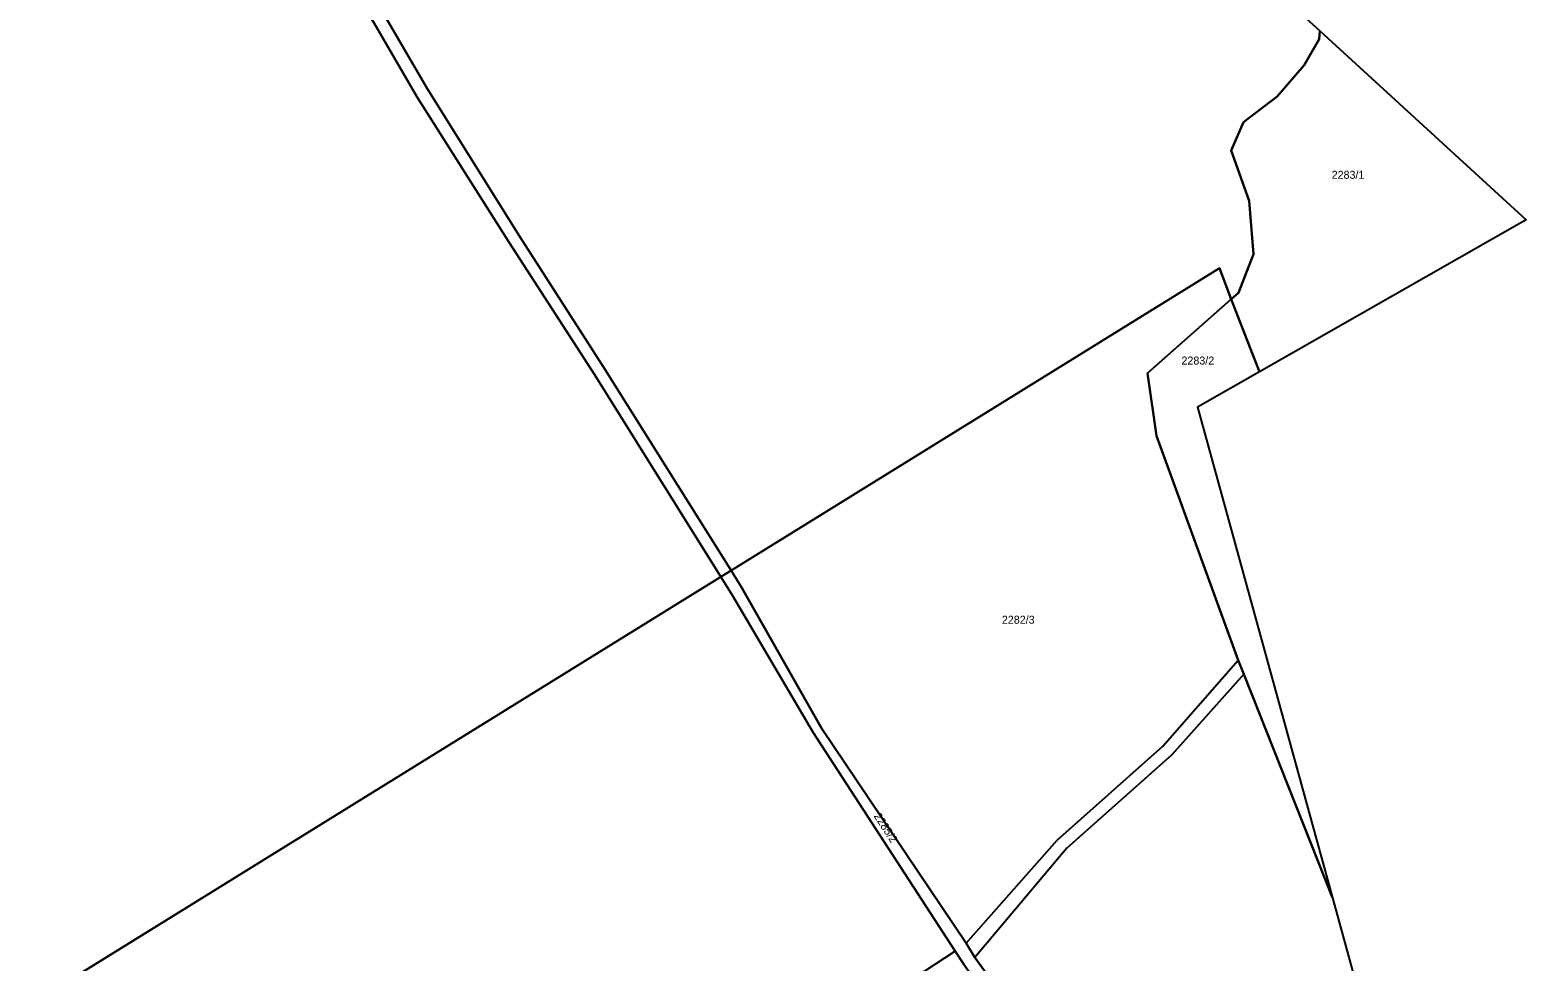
# Model space of a CAD drawing. Extents: x -262715 to -259381, y -1237238 to -1231182.
# Drawn here: x -259754.9 to -259380.9, y -1232388.5 to -1232155.9 of the extents above; entities that cross this region are included whole.
import ezdxf

# ---------------------------------------------------------------- set-up
doc = ezdxf.new("R2010")
doc.units = 0
for name, color, linetype in [('body_kn', 7, 'Continuous'), ('katuz_linie', 7, 'Continuous'), ('kladpar_druhypozemkov', 7, 'Continuous'), ('kladpar_hranice', 7, 'Continuous'), ('kladpar_parcelnecisla', 7, 'Continuous'), ('kladpar_plochy', 7, 'Continuous'), ('zappar_hrandruhpozemk', 7, 'Continuous'), ('zuob_linie', 7, 'Continuous'), ('zuob_plochy', 7, 'Continuous')]:
    doc.layers.add(name, color=color, linetype=linetype)

msp = doc.modelspace()

# ---------------------------------------------------------------- linework, layer by layer
at = {"layer": 'body_kn'}
for p, q in [((-259432.64, -1232158.18), (-259432.64, -1232158.18)), ((-259432.49, -1232156.09), (-259432.49, -1232156.09)), ((-259436.37, -1232164.65), (-259436.37, -1232164.65)), ((-259655.59, -1232170.52), (-259655.59, -1232170.52)), ((-259658.09, -1232172.64), (-259658.09, -1232172.64)), ((-259443.09, -1232172.49), (-259443.09, -1232172.49)), ((-259451.58, -1232178.88), (-259451.58, -1232178.88)), ((-259454.6, -1232186), (-259454.6, -1232186)), ((-259450.11, -1232198.59), (-259450.11, -1232198.59)), ((-259380.9, -1232203.27), (-259380.9, -1232203.27)), ((-259632.49, -1232207.39), (-259632.49, -1232207.39)), ((-259635.14, -1232208.96), (-259635.14, -1232208.96)), ((-259449, -1232211.91), (-259449, -1232211.91)), ((-259457.56, -1232215.4), (-259457.56, -1232215.4)), ((-259452.8, -1232221.57), (-259452.8, -1232221.57)), ((-259454.61, -1232223.16), (-259454.61, -1232223.16)), ((-259454.61, -1232223.16), (-259454.61, -1232223.16)), ((-259449.95, -1232235.09), (-259449.95, -1232235.09)), ((-259449.95, -1232235.09), (-259449.95, -1232235.09)), ((-259611.16, -1232240.58), (-259611.16, -1232240.58)), ((-259475.51, -1232241.59), (-259475.51, -1232241.59)), ((-259447.55, -1232241.25), (-259447.55, -1232241.25)), ((-259447.55, -1232241.25), (-259447.55, -1232241.25)), ((-259613.75, -1232241.94), (-259613.75, -1232241.94)), ((-259463.02, -1232250.07), (-259463.02, -1232250.07)), ((-259473.26, -1232257.28), (-259473.26, -1232257.28)), ((-259582.18, -1232292.5), (-259582.18, -1232292.5)), ((-259582.18, -1232292.5), (-259582.18, -1232292.5)), ((-259579.6, -1232290.91), (-259579.6, -1232290.91)), ((-259579.6, -1232290.91), (-259579.6, -1232290.91)), ((-259579.28, -1232297.14), (-259579.28, -1232297.14)), ((-259576.91, -1232295.2), (-259576.91, -1232295.2)), ((-259452.86, -1232313.3), (-259452.86, -1232313.3)), ((-259451.44, -1232316.81), (-259451.44, -1232316.81)), ((-259451.44, -1232316.81), (-259451.44, -1232316.81)), ((-259559.12, -1232331.39), (-259559.12, -1232331.39)), ((-259557.07, -1232330.28), (-259557.07, -1232330.28)), ((-259471.72, -1232334.76), (-259471.72, -1232334.76)), ((-259469.48, -1232336.93), (-259469.48, -1232336.93)), ((-259498.16, -1232358.27), (-259498.16, -1232358.27)), ((-259495.69, -1232360.3), (-259495.69, -1232360.3)), ((-259429.32, -1232372.67), (-259429.32, -1232372.67)), ((-259523.59, -1232386.03), (-259523.59, -1232386.03)), ((-259523.59, -1232386.03), (-259523.59, -1232386.03)), ((-259520.83, -1232384), (-259520.83, -1232384)), ((-259520.83, -1232384), (-259520.83, -1232384)), ((-259518.68, -1232387.55), (-259518.68, -1232387.55))]:
    msp.add_line(p, q, dxfattribs=at)
at = {"layer": 'katuz_linie'}
msp.add_lwpolyline([(-259437.7, -1232151.32), (-259432.49, -1232156.09), (-259380.9, -1232203.27), (-259447.55, -1232241.25), (-259463.02, -1232250.07), (-259429.32, -1232372.67), (-259408.94, -1232446.8), (-259408.88, -1232447.02), (-259408.24, -1232449.36), (-259407.2, -1232453.12), (-259405.92, -1232457.8)], dxfattribs=at)
at = {"layer": 'kladpar_druhypozemkov'}
for p, q in [((-259424.87, -1232190.32), (-259424.87, -1232190.32)), ((-259461.48, -1232236.65), (-259461.48, -1232236.65)), ((-259506.82, -1232301.49), (-259506.82, -1232301.49)), ((-259544.48, -1232351.89), (-259544.48, -1232351.89))]:
    msp.add_line(p, q, dxfattribs=at)
at = {"layer": 'kladpar_hranice'}
for p, q in [((-259449.95, -1232235.09), (-259454.61, -1232223.16)), ((-259447.55, -1232241.25), (-259449.95, -1232235.09)), ((-259582.18, -1232292.5), (-260866.22, -1233086.96)), ((-259582.18, -1232292.5), (-259579.6, -1232290.91)), ((-259579.6, -1232290.91), (-259582.18, -1232292.5))]:
    msp.add_line(p, q, dxfattribs=at)
for points in [[(-259769.04, -1231963.52), (-259766.28, -1231972.5), (-259758.73, -1231990.73), (-259751.54, -1232006.03), (-259655.59, -1232170.52), (-259632.49, -1232207.39), (-259611.16, -1232240.58), (-259579.6, -1232290.91)], [(-259579.6, -1232290.91), (-259611.16, -1232240.58), (-259632.49, -1232207.39), (-259655.59, -1232170.52), (-259751.54, -1232006.03)], [(-259582.18, -1232292.5), (-259613.75, -1232241.94), (-259635.14, -1232208.96), (-259658.09, -1232172.64), (-259753.86, -1232007.98)], [(-259753.86, -1232007.98), (-259658.09, -1232172.64), (-259635.14, -1232208.96), (-259613.75, -1232241.94), (-259582.18, -1232292.5)], [(-259451.99, -1232120.22), (-259443.42, -1232118.29), (-259437.7, -1232151.32), (-259432.49, -1232156.09), (-259432.64, -1232158.18), (-259436.37, -1232164.65), (-259443.09, -1232172.49), (-259451.58, -1232178.88), (-259454.6, -1232186), (-259450.11, -1232198.59), (-259449, -1232211.91), (-259452.8, -1232221.57), (-259454.61, -1232223.16)], [(-259454.61, -1232223.16), (-259452.8, -1232221.57), (-259449, -1232211.91), (-259450.11, -1232198.59), (-259454.6, -1232186), (-259451.58, -1232178.88), (-259443.09, -1232172.49), (-259436.37, -1232164.65), (-259432.64, -1232158.18), (-259432.49, -1232156.09), (-259380.9, -1232203.27), (-259447.55, -1232241.25)], [(-259579.6, -1232290.91), (-259457.56, -1232215.4), (-259454.61, -1232223.16)], [(-259454.61, -1232223.16), (-259457.56, -1232215.4), (-259579.6, -1232290.91)], [(-259454.61, -1232223.16), (-259475.51, -1232241.59), (-259473.26, -1232257.28), (-259452.86, -1232313.3), (-259451.44, -1232316.81), (-259429.32, -1232372.67), (-259408.94, -1232446.8), (-259408.88, -1232447.02), (-259440.07, -1232455.98), (-259470.37, -1232464.43), (-259475.85, -1232450.14), (-259491.08, -1232425.18), (-259506.87, -1232403.9), (-259518.68, -1232387.55), (-259520.83, -1232384), (-259557.07, -1232330.28), (-259576.91, -1232295.2), (-259579.6, -1232290.91)], [(-259447.55, -1232241.25), (-259463.02, -1232250.07), (-259429.32, -1232372.67), (-259451.44, -1232316.81), (-259452.86, -1232313.3), (-259473.26, -1232257.28), (-259475.51, -1232241.59), (-259454.61, -1232223.16)], [(-259454.61, -1232223.16), (-259449.95, -1232235.09), (-259447.55, -1232241.25)], [(-259983.2, -1232810.21), (-260028.43, -1232838.25), (-260031.53, -1232840.17), (-260385.61, -1233059.69), (-260464.92, -1233108.86), (-260675.58, -1233239.46), (-260676.39, -1233237.83), (-260677.53, -1233235.52), (-260683.66, -1233217.52), (-260694.15, -1233200.82), (-260695.17, -1233185.98), (-260710.15, -1233163.02), (-260721.88, -1233147.89), (-260737.14, -1233135.23), (-260755.92, -1233122.67), (-260788.14, -1233113.82), (-260796.21, -1233112.99), (-260838.55, -1233103.34), (-260858.69, -1233086.98), (-260859.71, -1233088.19), (-260860.72, -1233089.21), (-260865.75, -1233087.34), (-260866.22, -1233086.96), (-259582.18, -1232292.5)], [(-259582.18, -1232292.5), (-259579.28, -1232297.14), (-259559.12, -1232331.39), (-259523.59, -1232386.03), (-259521.37, -1232389.41), (-259510.15, -1232405.58), (-259494.36, -1232426.82), (-259479.7, -1232451.07), (-259479.58, -1232451.41), (-259527.11, -1232450.96), (-259551.8, -1232461.45), (-259576.95, -1232464.07), (-259619.54, -1232469.88), (-259649.22, -1232474.97), (-259676.01, -1232478.62), (-259695.14, -1232485.28), (-259712.74, -1232495.6), (-259725.47, -1232511.24), (-259731, -1232524.3), (-259732.87, -1232540.47), (-259737.07, -1232564.4), (-259791.7, -1232609.98)], [(-259579.6, -1232290.91), (-259576.91, -1232295.2), (-259557.07, -1232330.28), (-259520.83, -1232384), (-259518.68, -1232387.55), (-259506.87, -1232403.9), (-259491.08, -1232425.18), (-259475.85, -1232450.14), (-259470.37, -1232464.43), (-259470.94, -1232464.59), (-259474.38, -1232465.91), (-259476.72, -1232459.39), (-259479.58, -1232451.41), (-259479.7, -1232451.07), (-259494.36, -1232426.82), (-259510.15, -1232405.58), (-259521.37, -1232389.41), (-259523.59, -1232386.03), (-259559.12, -1232331.39), (-259579.28, -1232297.14), (-259582.18, -1232292.5)]]:
    msp.add_lwpolyline(points, dxfattribs=at)
at = {"layer": 'kladpar_plochy'}
for points in [[(-259753.86, -1232007.98), (-259658.09, -1232172.64), (-259635.14, -1232208.96), (-259613.75, -1232241.94), (-259582.18, -1232292.5), (-260866.22, -1233086.96), (-260930.17, -1233035.16), (-260995.66, -1232991.57), (-261038.57, -1232920.46), (-261041.3, -1232885.57), (-261032.82, -1232847.15), (-261038.08, -1232804.69), (-261041.64, -1232734.51), (-261065.13, -1232720.64), (-261083.87, -1232705.38), (-261127.68, -1232632.84), (-261141.38, -1232596.15), (-261144.73, -1232565.25), (-261138.56, -1232503.65), (-261146.51, -1232469.98), (-261159.7, -1232432.26), (-261167.22, -1232380.91), (-261167.2, -1232365.28), (-260249.83, -1231688.86)], [(-259751.54, -1232006.03), (-259655.59, -1232170.52), (-259632.49, -1232207.39), (-259611.16, -1232240.58), (-259579.6, -1232290.91), (-259582.18, -1232292.5), (-259613.75, -1232241.94), (-259635.14, -1232208.96), (-259658.09, -1232172.64), (-259753.86, -1232007.98)], [(-259437.7, -1232151.32), (-259432.49, -1232156.09), (-259432.64, -1232158.18), (-259436.37, -1232164.65), (-259443.09, -1232172.49), (-259451.58, -1232178.88), (-259454.6, -1232186), (-259450.11, -1232198.59), (-259449, -1232211.91), (-259452.8, -1232221.57), (-259454.61, -1232223.16), (-259457.56, -1232215.4), (-259579.6, -1232290.91), (-259611.16, -1232240.58), (-259632.49, -1232207.39), (-259655.59, -1232170.52), (-259751.54, -1232006.03)], [(-260866.22, -1233086.96), (-259582.18, -1232292.5), (-259579.28, -1232297.14), (-259559.12, -1232331.39), (-259523.59, -1232386.03), (-259521.37, -1232389.41), (-259510.15, -1232405.58), (-259494.36, -1232426.82), (-259479.7, -1232451.07), (-259479.58, -1232451.41), (-259527.11, -1232450.96), (-259551.8, -1232461.45), (-259576.95, -1232464.07), (-259619.54, -1232469.88), (-259649.22, -1232474.97), (-259676.01, -1232478.62), (-259695.14, -1232485.28), (-259712.74, -1232495.6), (-259725.47, -1232511.24), (-259731, -1232524.3), (-259732.87, -1232540.47), (-259737.07, -1232564.4), (-259791.7, -1232609.98)]]:
    msp.add_lwpolyline(points, dxfattribs=at)
for points in [[(-259449.95, -1232235.09), (-259454.61, -1232223.16), (-259452.8, -1232221.57), (-259449, -1232211.91), (-259450.11, -1232198.59), (-259454.6, -1232186), (-259451.58, -1232178.88), (-259443.09, -1232172.49), (-259436.37, -1232164.65), (-259432.64, -1232158.18), (-259432.49, -1232156.09), (-259380.9, -1232203.27), (-259447.55, -1232241.25)], [(-259579.6, -1232290.91), (-259457.56, -1232215.4), (-259454.61, -1232223.16), (-259475.51, -1232241.59), (-259473.26, -1232257.28), (-259452.86, -1232313.3), (-259451.44, -1232316.81), (-259429.32, -1232372.67), (-259408.94, -1232446.8), (-259408.88, -1232447.02), (-259440.07, -1232455.98), (-259470.37, -1232464.43), (-259475.85, -1232450.14), (-259491.08, -1232425.18), (-259506.87, -1232403.9), (-259518.68, -1232387.55), (-259520.83, -1232384), (-259557.07, -1232330.28), (-259576.91, -1232295.2)], [(-259454.61, -1232223.16), (-259449.95, -1232235.09), (-259447.55, -1232241.25), (-259463.02, -1232250.07), (-259429.32, -1232372.67), (-259451.44, -1232316.81), (-259452.86, -1232313.3), (-259473.26, -1232257.28), (-259475.51, -1232241.59)], [(-259582.18, -1232292.5), (-259579.6, -1232290.91), (-259576.91, -1232295.2), (-259557.07, -1232330.28), (-259520.83, -1232384), (-259518.68, -1232387.55), (-259506.87, -1232403.9), (-259491.08, -1232425.18), (-259475.85, -1232450.14), (-259470.37, -1232464.43), (-259470.94, -1232464.59), (-259474.38, -1232465.91), (-259476.72, -1232459.39), (-259479.58, -1232451.41), (-259479.7, -1232451.07), (-259494.36, -1232426.82), (-259510.15, -1232405.58), (-259521.37, -1232389.41), (-259523.59, -1232386.03), (-259559.12, -1232331.39), (-259579.28, -1232297.14)]]:
    msp.add_lwpolyline(points, close=True, dxfattribs=at)
at = {"layer": 'zappar_hrandruhpozemk'}
for p, q in [((-259471.72, -1232334.76), (-259452.86, -1232313.3)), ((-259451.44, -1232316.81), (-259469.48, -1232336.93)), ((-259498.16, -1232358.27), (-259471.72, -1232334.76)), ((-259469.48, -1232336.93), (-259495.69, -1232360.3)), ((-259520.83, -1232384), (-259498.16, -1232358.27)), ((-259495.69, -1232360.3), (-259518.68, -1232387.55))]:
    msp.add_line(p, q, dxfattribs=at)
msp.add_lwpolyline([(-259523.59, -1232386.03), (-259549.29, -1232402.87), (-259557.59, -1232407.98), (-259571.4, -1232413.53)], dxfattribs=at)
at = {"layer": 'zuob_linie'}
msp.add_lwpolyline([(-259437.7, -1232151.32), (-259432.49, -1232156.09), (-259380.9, -1232203.27), (-259447.55, -1232241.25), (-259463.02, -1232250.07), (-259429.32, -1232372.67), (-259408.94, -1232446.8)], dxfattribs=at)
at = {"layer": 'zuob_plochy'}
msp.add_lwpolyline([(-259437.7, -1232151.32), (-259432.49, -1232156.09), (-259380.9, -1232203.27), (-259447.55, -1232241.25), (-259463.02, -1232250.07), (-259429.32, -1232372.67), (-259408.94, -1232446.8)], dxfattribs=at)

# ---------------------------------------------------------------- texts
at = {"layer": 'kladpar_parcelnecisla'}
for s, p in [('2283/1', (-259429.5, -1232193.05)), ('2283/2', (-259467.05, -1232239.46)), ('2282/3', (-259511.94, -1232304.21))]:
    msp.add_text(s, height=2, dxfattribs=at).set_placement(p)
msp.add_text('2285/2', height=2, rotation=303, dxfattribs=at).set_placement((-259544.04, -1232352.27))

doc.saveas('drawing.dxf')
